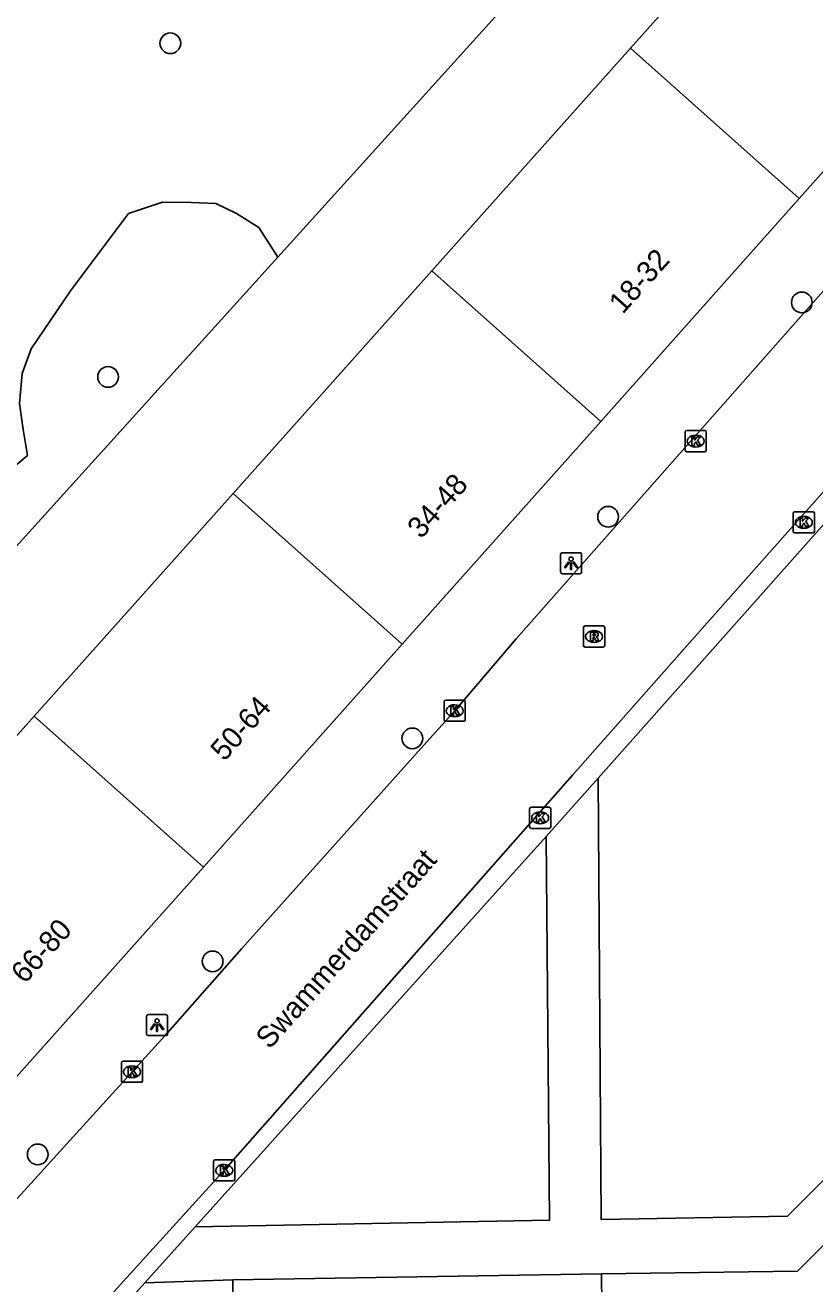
# Model space of a CAD drawing. Extents: x 159888 to 160757, y 384031 to 384746.
# Drawn here: x 160335.5 to 160372.9, y 384284.5 to 384344 of the extents above; entities that cross this region are included whole.
import ezdxf

# ---------------------------------------------------------------- set-up
doc = ezdxf.new("R2010")
doc.units = 0
for name, color, linetype in [('IMGEO_Boom', 7, 'Continuous'), ('IMGEO_Groenvoorziening', 7, 'Continuous'), ('IMGEO_Kolk', 7, 'Continuous'), ('IMGEO_Lichtpunt', 7, 'Continuous'), ('IMGEO_Openbare_ruimte_label', 7, 'Continuous'), ('IMGEO_Pand', 7, 'Continuous'), ('IMGEO_Pand_nummerreeks', 7, 'Continuous'), ('IMGEO_Rijbaan_lokaal_open', 7, 'Continuous'), ('IMGEO_Rioolput', 7, 'Continuous'), ('IMGEO_Voetpad_halfverhard', 7, 'Continuous'), ('IMGEO_Voetpad_open', 7, 'Continuous')]:
    doc.layers.add(name, color=color, linetype=linetype)

msp = doc.modelspace()

# ---------------------------------------------------------------- linework, layer by layer
at = {"layer": 'IMGEO_Boom'}
for centre in [(160342.399, 384343.13), (160372.236, 384330.889), (160339.456, 384327.37), (160363.084, 384320.767), (160353.833, 384310.3), (160344.397, 384299.767), (160336.133, 384290.649)]:
    msp.add_circle(centre, 0.489, dxfattribs=at)
at = {"layer": 'IMGEO_Groenvoorziening'}
for points in [[(160359.082, 384345.88), (160347.472, 384333.034)], [(160314.321, 384328.458), (160318.416, 384324.982), (160315.546, 384321.854), (160314.241, 384320.516), (160319.822, 384312.651), (160327.142, 384317.932), (160330.707, 384320.49), (160334.376, 384322.584), (160335.646, 384323.663), (160335.437, 384324.891), (160335.278, 384326.11), (160335.396, 384327.525), (160335.828, 384328.701), (160337.68, 384331.434), (160340.425, 384335.089), (160342.026, 384335.628), (160343.406, 384335.615), (160344.546, 384335.562), (160345.527, 384335.084), (160346.587, 384334.422), (160347.472, 384333.034)], [(160347.472, 384333.034), (160321.993, 384304.881), (160326.574, 384300.84)]]:
    msp.add_lwpolyline(points, dxfattribs=at)
at = {"layer": 'IMGEO_Kolk'}
for p, q in [((160366.797, 384324.84), (160367.649, 384324.84)), ((160366.722, 384323.914), (160366.722, 384324.766)), ((160367.21, 384324.62), (160367.235, 384324.62)), ((160367.723, 384324.766), (160367.723, 384323.914)), ((160367.649, 384323.84), (160366.797, 384323.84)), ((160367.233, 384324.06), (160367.208, 384324.06)), ((160371.83, 384320.077), (160371.83, 384320.929)), ((160371.905, 384321.003), (160372.757, 384321.003)), ((160372.318, 384320.783), (160372.343, 384320.783)), ((160372.831, 384320.929), (160372.831, 384320.077)), ((160372.341, 384320.223), (160372.316, 384320.223)), ((160372.757, 384320.003), (160371.905, 384320.003)), ((160355.335, 384311.18), (160355.335, 384312.032)), ((160355.41, 384312.106), (160356.262, 384312.106)), ((160355.823, 384311.886), (160355.848, 384311.886)), ((160356.336, 384312.032), (160356.336, 384311.18)), ((160355.846, 384311.326), (160355.821, 384311.326)), ((160356.262, 384311.106), (160355.41, 384311.106)), ((160359.447, 384307.048), (160360.299, 384307.048)), ((160359.372, 384306.122), (160359.372, 384306.974)), ((160359.86, 384306.828), (160359.885, 384306.828)), ((160360.373, 384306.974), (160360.373, 384306.122)), ((160360.299, 384306.048), (160359.447, 384306.048)), ((160359.883, 384306.268), (160359.858, 384306.268)), ((160340.089, 384294.13), (160340.089, 384294.982)), ((160340.164, 384295.056), (160341.016, 384295.056)), ((160340.577, 384294.836), (160340.602, 384294.836)), ((160341.09, 384294.982), (160341.09, 384294.13)), ((160341.016, 384294.056), (160340.164, 384294.056)), ((160340.6, 384294.276), (160340.575, 384294.276)), ((160344.518, 384290.397), (160345.37, 384290.397)), ((160344.443, 384289.471), (160344.443, 384290.323)), ((160344.931, 384290.177), (160344.956, 384290.177)), ((160345.444, 384290.323), (160345.444, 384289.471)), ((160345.37, 384289.397), (160344.518, 384289.397)), ((160344.954, 384289.617), (160344.929, 384289.617))]:
    msp.add_line(p, q, dxfattribs=at)
for points in [[(160366.797, 384324.84), (160367.649, 384324.84)], [(160366.722, 384323.914), (160366.722, 384324.766)], [(160367.043, 384324.54), (160367.166, 384324.54), (160367.166, 384324.389), (160367.296, 384324.54), (160367.46, 384324.54), (160367.314, 384324.389), (160367.467, 384324.14), (160367.315, 384324.14), (160367.23, 384324.304), (160367.166, 384324.237), (160367.166, 384324.14), (160367.043, 384324.14), (160367.043, 384324.54)], [(160367.723, 384324.766), (160367.723, 384323.914)], [(160367.649, 384323.84), (160366.797, 384323.84)], [(160371.83, 384320.077), (160371.83, 384320.929)], [(160371.905, 384321.003), (160372.757, 384321.003)], [(160372.151, 384320.703), (160372.274, 384320.703), (160372.274, 384320.552), (160372.404, 384320.703), (160372.568, 384320.703), (160372.422, 384320.552), (160372.575, 384320.303), (160372.423, 384320.303), (160372.338, 384320.467), (160372.274, 384320.4), (160372.274, 384320.303), (160372.151, 384320.303), (160372.151, 384320.703)], [(160372.831, 384320.929), (160372.831, 384320.077)], [(160372.757, 384320.003), (160371.905, 384320.003)], [(160355.335, 384311.18), (160355.335, 384312.032)], [(160355.41, 384312.106), (160356.262, 384312.106)], [(160355.656, 384311.806), (160355.779, 384311.806), (160355.779, 384311.655), (160355.909, 384311.806), (160356.073, 384311.806), (160355.927, 384311.655), (160356.08, 384311.406), (160355.928, 384311.406), (160355.843, 384311.57), (160355.779, 384311.503), (160355.779, 384311.406), (160355.656, 384311.406), (160355.656, 384311.806)], [(160356.336, 384312.032), (160356.336, 384311.18)], [(160356.262, 384311.106), (160355.41, 384311.106)], [(160359.447, 384307.048), (160360.299, 384307.048)], [(160359.372, 384306.122), (160359.372, 384306.974)], [(160359.693, 384306.748), (160359.816, 384306.748), (160359.816, 384306.597), (160359.946, 384306.748), (160360.11, 384306.748), (160359.964, 384306.597), (160360.117, 384306.348), (160359.965, 384306.348), (160359.88, 384306.512), (160359.816, 384306.445), (160359.816, 384306.348), (160359.693, 384306.348), (160359.693, 384306.748)], [(160360.373, 384306.974), (160360.373, 384306.122)], [(160360.299, 384306.048), (160359.447, 384306.048)], [(160340.089, 384294.13), (160340.089, 384294.982)], [(160340.164, 384295.056), (160341.016, 384295.056)], [(160340.41, 384294.756), (160340.533, 384294.756), (160340.533, 384294.605), (160340.663, 384294.756), (160340.827, 384294.756), (160340.681, 384294.605), (160340.834, 384294.356), (160340.682, 384294.356), (160340.597, 384294.52), (160340.533, 384294.453), (160340.533, 384294.356), (160340.41, 384294.356), (160340.41, 384294.756)], [(160341.09, 384294.982), (160341.09, 384294.13)], [(160341.016, 384294.056), (160340.164, 384294.056)], [(160344.518, 384290.397), (160345.37, 384290.397)], [(160344.443, 384289.471), (160344.443, 384290.323)], [(160344.764, 384290.097), (160344.887, 384290.097), (160344.887, 384289.946), (160345.017, 384290.097), (160345.181, 384290.097), (160345.035, 384289.946), (160345.188, 384289.697), (160345.036, 384289.697), (160344.951, 384289.861), (160344.887, 384289.794), (160344.887, 384289.697), (160344.764, 384289.697), (160344.764, 384290.097)], [(160345.444, 384290.323), (160345.444, 384289.471)], [(160345.37, 384289.397), (160344.518, 384289.397)]]:
    msp.add_lwpolyline(points, dxfattribs=at)
for centre, start, end in [((160366.799, 384324.764), 91.55205, 178.44795), ((160366.799, 384324.764), 91.55205, 178.44795), ((160367.647, 384324.764), 1.55205, 88.44795), ((160367.647, 384324.764), 1.55205, 88.44795), ((160366.799, 384323.916), 181.55205, 268.44795), ((160366.799, 384323.916), 181.55205, 268.44795), ((160367.647, 384323.916), 271.55205, 358.44795), ((160367.647, 384323.916), 271.55205, 358.44795), ((160371.907, 384320.927), 91.55205, 178.44795), ((160371.907, 384320.927), 91.55205, 178.44795), ((160372.755, 384320.927), 1.55205, 88.44795), ((160372.755, 384320.927), 1.55205, 88.44795), ((160371.907, 384320.079), 181.55205, 268.44795), ((160371.907, 384320.079), 181.55205, 268.44795), ((160372.755, 384320.079), 271.55205, 358.44795), ((160372.755, 384320.079), 271.55205, 358.44795), ((160355.412, 384312.03), 91.55205, 178.44795), ((160355.412, 384312.03), 91.55205, 178.44795), ((160356.26, 384312.03), 1.55205, 88.44795), ((160356.26, 384312.03), 1.55205, 88.44795), ((160355.412, 384311.182), 181.55205, 268.44795), ((160355.412, 384311.182), 181.55205, 268.44795), ((160356.26, 384311.182), 271.55205, 358.44795), ((160356.26, 384311.182), 271.55205, 358.44795), ((160359.449, 384306.972), 91.55205, 178.44795), ((160359.449, 384306.972), 91.55205, 178.44795), ((160360.297, 384306.972), 1.55205, 88.44795), ((160360.297, 384306.972), 1.55205, 88.44795), ((160359.449, 384306.124), 181.55205, 268.44795), ((160359.449, 384306.124), 181.55205, 268.44795), ((160360.297, 384306.124), 271.55205, 358.44795), ((160360.297, 384306.124), 271.55205, 358.44795), ((160340.166, 384294.98), 91.55205, 178.44795), ((160340.166, 384294.98), 91.55205, 178.44795), ((160341.014, 384294.98), 1.55205, 88.44795), ((160341.014, 384294.98), 1.55205, 88.44795), ((160340.166, 384294.132), 181.55205, 268.44795), ((160340.166, 384294.132), 181.55205, 268.44795), ((160341.014, 384294.132), 271.55205, 358.44795), ((160341.014, 384294.132), 271.55205, 358.44795), ((160344.52, 384290.321), 91.55205, 178.44795), ((160344.52, 384290.321), 91.55205, 178.44795), ((160345.368, 384290.321), 1.55205, 88.44795), ((160345.368, 384290.321), 1.55205, 88.44795), ((160344.52, 384289.473), 181.55205, 268.44795), ((160344.52, 384289.473), 181.55205, 268.44795), ((160345.368, 384289.473), 271.55205, 358.44795), ((160345.368, 384289.473), 271.55205, 358.44795)]:
    msp.add_arc(centre, 0.0765, start, end, dxfattribs=at)
for centre, major_axis, ratio, start_param, end_param in [((160367.209, 384324.34), (-0.387, 0.002), 0.722429, 4.712389, 7.853982), ((160367.234, 384324.34), (-0.39, 0.002), 0.717154, 1.570796, 4.712389), ((160372.317, 384320.503), (-0.387, 0.002), 0.722429, 4.712389, 7.853982), ((160372.342, 384320.503), (-0.39, 0.002), 0.717154, 1.570796, 4.712389), ((160355.822, 384311.606), (-0.387, 0.002), 0.722429, 4.712389, 7.853982), ((160355.847, 384311.606), (-0.39, 0.002), 0.717154, 1.570796, 4.712389), ((160359.859, 384306.548), (-0.387, 0.002), 0.722429, 4.712389, 7.853982), ((160359.884, 384306.548), (-0.39, 0.002), 0.717154, 1.570796, 4.712389), ((160340.576, 384294.556), (-0.387, 0.002), 0.722429, 4.712389, 7.853982), ((160340.601, 384294.556), (-0.39, 0.002), 0.717154, 1.570796, 4.712389), ((160344.93, 384289.897), (-0.387, 0.002), 0.722429, 4.712389, 7.853982), ((160344.955, 384289.897), (-0.39, 0.002), 0.717154, 1.570796, 4.712389)]:
    msp.add_ellipse(centre, major_axis=major_axis, ratio=ratio, start_param=start_param, end_param=end_param, dxfattribs=at)
at = {"layer": 'IMGEO_Lichtpunt'}
for p, q in [((160360.837, 384318.974), (160360.837, 384318.167)), ((160360.837, 384318.974), (160360.837, 384318.167)), ((160361.739, 384319.069), (160360.931, 384319.069)), ((160361.739, 384319.069), (160360.931, 384319.069)), ((160361.833, 384318.167), (160361.833, 384318.974)), ((160361.833, 384318.167), (160361.833, 384318.974)), ((160360.931, 384318.073), (160361.739, 384318.073)), ((160360.931, 384318.073), (160361.739, 384318.073)), ((160341.273, 384297.162), (160341.273, 384296.355)), ((160341.273, 384297.162), (160341.273, 384296.355)), ((160342.175, 384297.257), (160341.367, 384297.257)), ((160342.175, 384297.257), (160341.367, 384297.257)), ((160342.269, 384296.355), (160342.269, 384297.162)), ((160342.269, 384296.355), (160342.269, 384297.162)), ((160341.367, 384296.261), (160342.175, 384296.261)), ((160341.367, 384296.261), (160342.175, 384296.261))]:
    msp.add_line(p, q, dxfattribs=at)
for points in [[(160361.211, 384318.638), (160361.25, 384318.61), (160361.062, 384318.348), (160361.024, 384318.375), (160361.211, 384318.638)], [(160361.313, 384318.59), (160361.36, 384318.59), (160361.36, 384318.268), (160361.313, 384318.268), (160361.313, 384318.59)], [(160361.423, 384318.61), (160361.461, 384318.637), (160361.648, 384318.375), (160361.609, 384318.347), (160361.423, 384318.61)], [(160341.647, 384296.826), (160341.686, 384296.798), (160341.498, 384296.536), (160341.46, 384296.563), (160341.647, 384296.826)], [(160341.749, 384296.778), (160341.796, 384296.778), (160341.796, 384296.456), (160341.749, 384296.456), (160341.749, 384296.778)], [(160341.859, 384296.798), (160341.897, 384296.825), (160342.084, 384296.563), (160342.045, 384296.535), (160341.859, 384296.798)]]:
    msp.add_lwpolyline(points, dxfattribs=at)
for centre in [(160361.336, 384318.772), (160341.772, 384296.96)]:
    msp.add_circle(centre, 0.0994, dxfattribs=at)
for centre, start, end in [((160360.931, 384318.974), 90, 180), ((160360.931, 384318.974), 90, 180), ((160361.739, 384318.974), 0, 90), ((160361.739, 384318.974), 0, 90), ((160360.931, 384318.167), 180, 270), ((160360.931, 384318.167), 180, 270), ((160361.739, 384318.167), 270, 0), ((160361.739, 384318.167), 270, 360), ((160341.367, 384297.162), 90, 180), ((160341.367, 384297.162), 90, 180), ((160342.175, 384297.162), 0, 90), ((160342.175, 384297.162), 0, 90), ((160341.367, 384296.355), 180, 270), ((160341.367, 384296.355), 180, 270), ((160342.175, 384296.355), 270, 0), ((160342.175, 384296.355), 270, 360)]:
    msp.add_arc(centre, 0.0946, start, end, dxfattribs=at)
at = {"layer": 'IMGEO_Pand'}
for points in [[(160364.148, 384342.901), (160373.493, 384353.362)], [(160381.45, 384346.268), (160372.116, 384335.798)], [(160354.755, 384332.386), (160364.148, 384342.901)], [(160372.116, 384335.798), (160364.148, 384342.901)], [(160372.116, 384335.798), (160362.733, 384325.273)], [(160345.361, 384321.871), (160354.755, 384332.386)], [(160354.755, 384332.386), (160362.733, 384325.273)], [(160362.733, 384325.273), (160353.35, 384314.748)], [(160335.968, 384311.355), (160345.361, 384321.871)], [(160353.35, 384314.748), (160345.361, 384321.871)], [(160353.35, 384314.748), (160343.967, 384304.224)], [(160326.574, 384300.84), (160335.968, 384311.355)], [(160343.967, 384304.224), (160335.968, 384311.355)], [(160334.584, 384293.699), (160343.967, 384304.224)]]:
    msp.add_lwpolyline(points, dxfattribs=at)
at = {"layer": 'IMGEO_Rijbaan_lokaal_open'}
for points in [[(160383.963, 384343.377), (160373.369, 384331.56), (160358.734, 384315.005), (160355.836, 384311.606), (160354.645, 384310.274), (160345.783, 384300.371), (160342.137, 384296.259), (160335.028, 384288.426)], [(160319.303, 384267.551), (160320.163, 384268.187), (160325.613, 384272.322), (160329.833, 384275.348), (160333.576, 384278.079), (160335.984, 384279.983), (160336.104, 384280.105), (160336.716, 384280.731), (160338.331, 384282.617), (160345.01, 384289.972), (160361.399, 384308.557), (160367.398, 384315.345), (160372.06, 384320.608), (160386.091, 384336.349), (160387.995, 384338.559)]]:
    msp.add_lwpolyline(points, dxfattribs=at)
at = {"layer": 'IMGEO_Rioolput'}
for p, q in [((160361.92, 384314.685), (160361.92, 384315.537)), ((160361.995, 384315.611), (160362.847, 384315.611)), ((160362.408, 384315.391), (160362.433, 384315.391)), ((160362.921, 384315.537), (160362.921, 384314.685)), ((160362.431, 384314.831), (160362.406, 384314.831)), ((160362.847, 384314.611), (160361.995, 384314.611))]:
    msp.add_line(p, q, dxfattribs=at)
for points in [[(160361.92, 384314.685), (160361.92, 384315.537)], [(160361.995, 384315.611), (160362.847, 384315.611)], [(160362.921, 384315.537), (160362.921, 384314.685)], [(160362.509, 384315.309), (160362.257, 384315.311), (160362.257, 384314.911)], [(160362.257, 384314.911), (160362.381, 384314.911), (160362.381, 384315.073), (160362.392, 384315.073)], [(160362.435, 384315.23), (160362.381, 384315.23), (160362.381, 384315.149)], [(160362.381, 384315.149), (160362.433, 384315.149)], [(160362.439, 384315.044), (160362.51, 384314.911), (160362.65, 384314.911), (160362.585, 384315.037)], [(160362.847, 384314.611), (160361.995, 384314.611)]]:
    msp.add_lwpolyline(points, dxfattribs=at)
for centre, radius, start, end in [((160361.997, 384315.535), 0.0765, 91.55205, 178.44795), ((160361.997, 384315.535), 0.0765, 91.55205, 178.44795), ((160362.845, 384315.535), 0.0765, 1.55205, 88.44795), ((160362.845, 384315.535), 0.0765, 1.55205, 88.44795), ((160362.391, 384315.02), 0.0533, 26.02933, 88.69889), ((160362.417, 384315.338), 0.19, 274.7715, 282.96867), ((160362.441, 384315.134), 0.0964, 77.00612, 93.18647), ((160362.455, 384315.191), 0.0378, 276.66336, 79.67722), ((160362.508, 384315.199), 0.109, 350.36119, 89.41601), ((160362.506, 384315.199), 0.112, 277.58423, 350.98172), ((160362.49, 384314.984), 0.108, 29.51342, 73.79051), ((160361.997, 384314.687), 0.0765, 181.55205, 268.44795), ((160361.997, 384314.687), 0.0765, 181.55205, 268.44795), ((160362.845, 384314.687), 0.0765, 271.55205, 358.44795), ((160362.845, 384314.687), 0.0765, 271.55205, 358.44795)]:
    msp.add_arc(centre, radius, start, end, dxfattribs=at)
for centre, major_axis, ratio, start_param, end_param in [((160362.407, 384315.111), (-0.387, 0.002), 0.722429, 4.712389, 7.853982), ((160362.432, 384315.111), (-0.39, 0.002), 0.717154, 1.570796, 4.712389)]:
    msp.add_ellipse(centre, major_axis=major_axis, ratio=ratio, start_param=start_param, end_param=end_param, dxfattribs=at)
at = {"layer": 'IMGEO_Voetpad_halfverhard'}
for points in [[(160402.753, 384318.884), (160371.557, 384287.736), (160362.749, 384287.577), (160362.609, 384308.421)], [(160362.772, 384285.007), (160372.039, 384285.135), (160401.57, 384314.532), (160404.095, 384316.885)], [(160360.161, 384305.668), (160360.319, 384287.543), (160343.576, 384287.226)], [(160362.772, 384285.007), (160345.355, 384284.72)], [(160345.355, 384284.72), (160345.439, 384274.748), (160351.699, 384267.85), (160362.837, 384279.095), (160362.772, 384285.007)], [(160341.199, 384284.583), (160345.355, 384284.72)]]:
    msp.add_lwpolyline(points, dxfattribs=at)
at = {"layer": 'IMGEO_Voetpad_open'}
for points in [[(160362.609, 384308.421), (160384.849, 384333.43), (160387.746, 384330.904), (160391.497, 384335.159)], [(160362.609, 384308.421), (160360.161, 384305.668)], [(160343.576, 384287.226), (160360.161, 384305.668)], [(160343.576, 384287.226), (160341.199, 384284.583)], [(160336.483, 384279.562), (160337.275, 384280.219), (160341.199, 384284.583)]]:
    msp.add_lwpolyline(points, dxfattribs=at)

# ---------------------------------------------------------------- texts
at = {"layer": 'IMGEO_Openbare_ruimte_label'}
msp.add_text('Swammerdamstraat', height=1, rotation=48.32364, dxfattribs=at).set_placement((160347.088, 384295.578))
at = {"layer": 'IMGEO_Pand_nummerreeks'}
for s, rotation, p in [('18-32', 48.22104, (160363.775, 384330.301)), ('34-48', 48.43853, (160354.252, 384319.682)), ('50-64', 48.45332, (160344.952, 384309.177)), ('66-80', 47.95084, (160335.524, 384298.668))]:
    msp.add_text(s, height=1, rotation=rotation, dxfattribs=at).set_placement(p)

doc.saveas('drawing.dxf')
